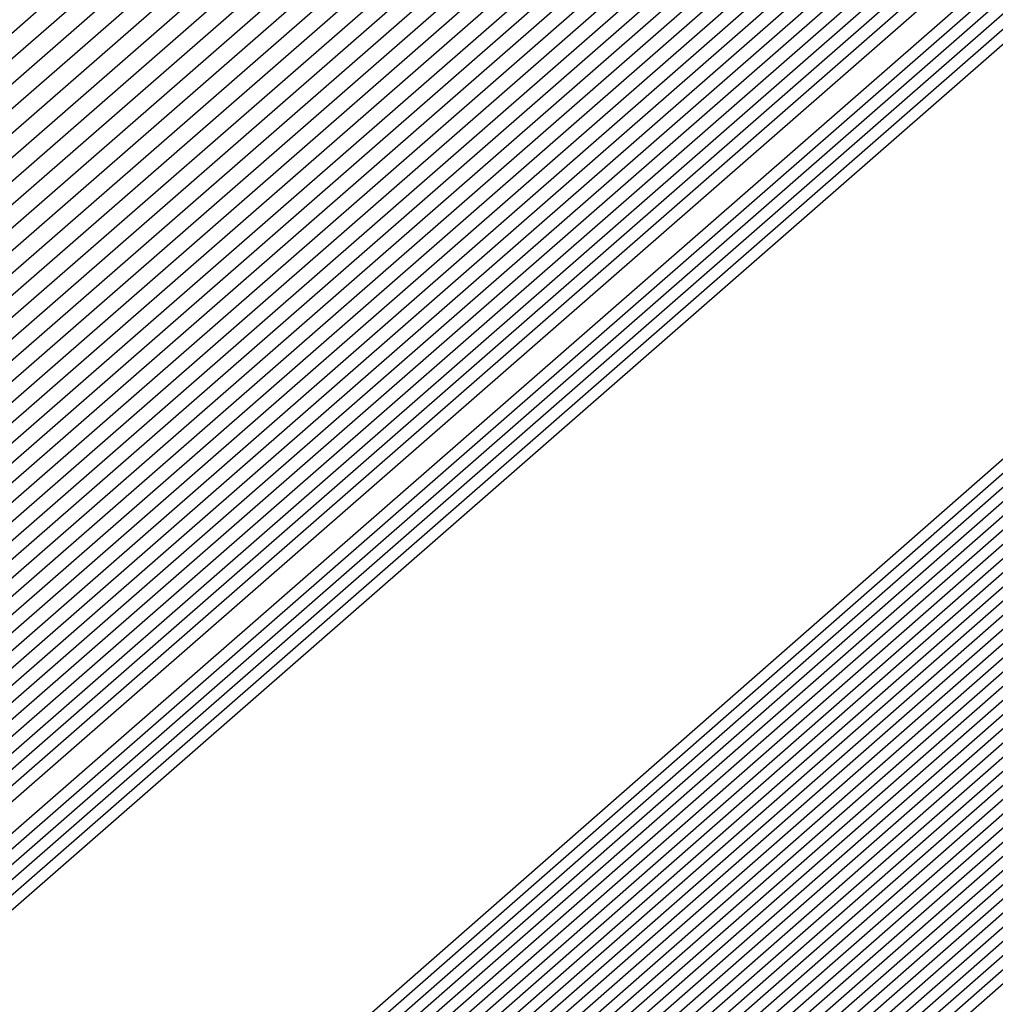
# Model space of a CAD drawing. Extents: x 3249832 to 3255657, y 13789405 to 13793316.
# Tile 977 of 1056: x 3253212.1871 to 3253212.2548, y 13791260.8594 to 13791260.9278. Entities that reach past the tile are written whole.
import ezdxf

# ---------------------------------------------------------------- set-up
doc = ezdxf.new("R2010")
doc.units = 0
doc.header["$LTSCALE"] = 100
doc.header["$MEASUREMENT"] = 0
for name, color, linetype in [('GRATIO_03231_CON', 1, 'CONTINUOUS'), ('GRATIO_0323_ICON', 1, 'CONTINUOUS'), ('TARGETS_EAST', 7, 'CONTINUOUS')]:
    doc.layers.add(name, color=color, linetype=linetype)

# ---------------------------------------------------------------- blocks, each defined once
blk = doc.blocks.new('Gratio_032316_contours')
at = {"layer": 'GRATIO_03231_CON', "color": 1, "linetype": 'Continuous', "flags": 128}
for points in [[(3253179.550267, 13791232.395029), (3253186.874414, 13791238.770013), (3253201.477501, 13791251.518979), (3253219.208231, 13791267.007142), (3253234.457627, 13791280.32933), (3253243.000283, 13791287.791533), (3253246.145111, 13791290.544398), (3253246.584601, 13791290.949743), (3253247.021869, 13791291.379004), (3253250.202537, 13791294.242122), (3253258.882853, 13791301.95866), (3253274.442625, 13791315.738665), (3253292.755901, 13791331.954127), (3253308.320283, 13791345.767528)], [(3253180.165438, 13791232.938016), (3253187.284875, 13791239.131551), (3253201.725162, 13791251.736777), (3253219.339021, 13791267.122277), (3253234.513145, 13791280.378622), (3253243.016437, 13791287.806466), (3253246.146682, 13791290.546762), (3253246.583888, 13791290.950539), (3253247.016449, 13791291.376392), (3253250.166335, 13791294.21318), (3253258.763902, 13791301.857324), (3253274.176051, 13791315.507242), (3253292.315837, 13791331.569332), (3253307.732852, 13791345.251979)], [(3253180.780609, 13791233.481003), (3253187.695336, 13791239.493089), (3253201.972823, 13791251.954576), (3253219.469811, 13791267.237409), (3253234.568663, 13791280.427913), (3253243.03259, 13791287.821399), (3253246.148254, 13791290.549125), (3253246.583174, 13791290.951335), (3253247.01103, 13791291.37378), (3253250.130132, 13791294.184237), (3253258.64495, 13791301.755989), (3253273.909475, 13791315.27582), (3253291.875768, 13791331.184533), (3253307.145422, 13791344.736429)], [(3253181.395779, 13791234.02399), (3253188.105796, 13791239.854627), (3253202.220483, 13791252.172373), (3253219.600605, 13791267.352541), (3253234.62418, 13791280.477205), (3253243.048743, 13791287.836333), (3253246.149825, 13791290.551488), (3253246.582461, 13791290.952131), (3253247.00561, 13791291.371168), (3253250.09393, 13791294.155295), (3253258.525999, 13791301.654654), (3253273.642899, 13791315.044399), (3253291.435703, 13791330.799734), (3253306.557991, 13791344.22088)], [(3253182.62612, 13791235.109965), (3253188.926717, 13791240.577703), (3253202.715805, 13791252.60797), (3253219.862185, 13791267.582808), (3253234.735216, 13791280.575787), (3253243.08105, 13791287.8662), (3253246.152968, 13791290.556214), (3253246.581034, 13791290.953723), (3253246.994771, 13791291.365943), (3253250.021525, 13791294.09741), (3253258.288097, 13791301.451983), (3253273.109746, 13791314.581556), (3253290.555574, 13791330.03014), (3253305.383131, 13791343.18978)], [(3253183.241291, 13791235.652952), (3253189.337178, 13791240.939241), (3253202.963466, 13791252.825768), (3253219.992975, 13791267.69794), (3253234.790735, 13791280.625079), (3253243.097204, 13791287.881133), (3253246.154539, 13791290.558578), (3253246.58032, 13791290.954518), (3253246.989352, 13791291.363331), (3253249.985323, 13791294.068467), (3253258.169146, 13791301.350649), (3253272.843172, 13791314.350135), (3253290.115509, 13791329.645341), (3253304.7957, 13791342.67423)], [(3253189.747638, 13791241.300779), (3253203.211127, 13791253.043565), (3253220.123765, 13791267.813075), (3253234.846252, 13791280.67437), (3253243.113357, 13791287.896066), (3253246.15611, 13791290.560941), (3253246.579607, 13791290.955314), (3253246.983932, 13791291.360719), (3253249.94912, 13791294.039525), (3253258.050194, 13791301.249313), (3253272.576596, 13791314.118713), (3253289.67544, 13791329.260546), (3253304.208269, 13791342.15868)], [(3253190.158098, 13791241.662317), (3253203.458788, 13791253.261364), (3253220.254555, 13791267.928207), (3253234.90177, 13791280.723661), (3253243.129511, 13791287.911), (3253246.157681, 13791290.563304), (3253246.578894, 13791290.95611), (3253246.978513, 13791291.358107), (3253249.912918, 13791294.010583), (3253257.931243, 13791301.147978), (3253272.31002, 13791313.88729), (3253289.235376, 13791328.875747), (3253303.620839, 13791341.64313)], [(3253190.979019, 13791242.385393), (3253203.954109, 13791253.696959), (3253220.516135, 13791268.158471), (3253235.012806, 13791280.822244), (3253243.161817, 13791287.940867), (3253246.160824, 13791290.56803), (3253246.577467, 13791290.957702), (3253246.967674, 13791291.352882), (3253249.840514, 13791293.952698), (3253257.693341, 13791300.945308), (3253271.776867, 13791313.424447), (3253288.355246, 13791328.106153), (3253302.445978, 13791340.612031)], [(3253191.38948, 13791242.746931), (3253204.20177, 13791253.914758), (3253220.646925, 13791268.273606), (3253235.068324, 13791280.871536), (3253243.177971, 13791287.9558), (3253246.162395, 13791290.570393), (3253246.576753, 13791290.958498), (3253246.962254, 13791291.35027), (3253249.804311, 13791293.923755), (3253257.57439, 13791300.843972), (3253271.510293, 13791313.193026), (3253287.915181, 13791327.721354), (3253301.858547, 13791340.096481)], [(3253191.79994, 13791243.108469), (3253204.449431, 13791254.132556), (3253220.777718, 13791268.388738), (3253235.123841, 13791280.920827), (3253243.194124, 13791287.970733), (3253246.163966, 13791290.572756), (3253246.57604, 13791290.959294), (3253246.956835, 13791291.347658), (3253249.768109, 13791293.894813), (3253257.455439, 13791300.742638), (3253271.243717, 13791312.961604), (3253287.475113, 13791327.336555), (3253301.271117, 13791339.580931)], [(3253192.210401, 13791243.470007), (3253204.697094, 13791254.350353), (3253220.908508, 13791268.50387), (3253235.179359, 13791280.970118), (3253243.210278, 13791287.985667), (3253246.165538, 13791290.57512), (3253246.575327, 13791290.96009), (3253246.951415, 13791291.345046), (3253249.731907, 13791293.86587), (3253257.336487, 13791300.641302), (3253270.977141, 13791312.730183), (3253287.035048, 13791326.95176), (3253300.683687, 13791339.065381)], [(3253193.031322, 13791244.193083), (3253205.192416, 13791254.78595), (3253221.170088, 13791268.734137), (3253235.290395, 13791281.068701), (3253243.242584, 13791288.015534), (3253246.16868, 13791290.579846), (3253246.5739, 13791290.961682), (3253246.940576, 13791291.339821), (3253249.659502, 13791293.807986), (3253257.098584, 13791300.438633), (3253270.443991, 13791312.26734), (3253286.154919, 13791326.182162), (3253299.508825, 13791338.034281)], [(3253193.441782, 13791244.554621), (3253205.440077, 13791255.003749), (3253221.300878, 13791268.849269), (3253235.345913, 13791281.117993), (3253243.258738, 13791288.030467), (3253246.170251, 13791290.582209), (3253246.573186, 13791290.962478), (3253246.935157, 13791291.337209), (3253249.623299, 13791293.779043), (3253256.979633, 13791300.337297), (3253270.177414, 13791312.035917), (3253285.714854, 13791325.797367), (3253298.921395, 13791337.518731)], [(3253193.852242, 13791244.916159), (3253205.687737, 13791255.221545), (3253221.431668, 13791268.964404), (3253235.401431, 13791281.167285), (3253243.274891, 13791288.045401), (3253246.171823, 13791290.584572), (3253246.572473, 13791290.963274), (3253246.929737, 13791291.334597), (3253249.587097, 13791293.750101), (3253256.860682, 13791300.235963), (3253269.910838, 13791311.804496), (3253285.274785, 13791325.412568), (3253298.333965, 13791337.003182)], [(3253194.262703, 13791245.277697), (3253205.935398, 13791255.439344), (3253221.562458, 13791269.079536), (3253235.456949, 13791281.216576), (3253243.291045, 13791288.060334), (3253246.173394, 13791290.586935), (3253246.571759, 13791290.96407), (3253246.924318, 13791291.331985), (3253249.550895, 13791293.721158), (3253256.741731, 13791300.134627), (3253269.644262, 13791311.573074), (3253284.834721, 13791325.027769), (3253297.746534, 13791336.487632)], [(3253195.083624, 13791246.000773), (3253206.43072, 13791255.874939), (3253221.824042, 13791269.3098), (3253235.567984, 13791281.315159), (3253243.323351, 13791288.090201), (3253246.176536, 13791290.591662), (3253246.570333, 13791290.965662), (3253246.913479, 13791291.32676), (3253249.47849, 13791293.663273), (3253256.503828, 13791299.931957), (3253269.111112, 13791311.110231), (3253283.954591, 13791324.258175), (3253296.571673, 13791335.456532)], [(3253195.494084, 13791246.362311), (3253206.678381, 13791256.092738), (3253221.954832, 13791269.424935), (3253235.623502, 13791281.36445), (3253243.339505, 13791288.105134), (3253246.178108, 13791290.594025), (3253246.569619, 13791290.966458), (3253246.908059, 13791291.324148), (3253249.442288, 13791293.634331), (3253256.384877, 13791299.830622), (3253268.844536, 13791310.87881), (3253283.514522, 13791323.873376), (3253295.984243, 13791334.940982)], [(3253195.904545, 13791246.72385), (3253206.926042, 13791256.310537), (3253222.085622, 13791269.540067), (3253235.67902, 13791281.413742), (3253243.355658, 13791288.120068), (3253246.179679, 13791290.596388), (3253246.568906, 13791290.967254), (3253246.90264, 13791291.321536), (3253249.406086, 13791293.605388), (3253256.265926, 13791299.729286), (3253268.57796, 13791310.647389), (3253283.074458, 13791323.488581), (3253295.396812, 13791334.425433)], [(3253196.315006, 13791247.085387), (3253207.173703, 13791256.528333), (3253222.216412, 13791269.655199), (3253235.734538, 13791281.463033), (3253243.371812, 13791288.135001), (3253246.18125, 13791290.598751), (3253246.568192, 13791290.96805), (3253246.89722, 13791291.318923), (3253249.369883, 13791293.576446), (3253256.146975, 13791299.627952), (3253268.311383, 13791310.415965), (3253282.634393, 13791323.103782), (3253294.809381, 13791333.909882)], [(3253197.135926, 13791247.808464), (3253207.669026, 13791256.963931), (3253222.477992, 13791269.885466), (3253235.845573, 13791281.561616), (3253243.404119, 13791288.164868), (3253246.184393, 13791290.603478), (3253246.566766, 13791290.969641), (3253246.886381, 13791291.313699), (3253249.297479, 13791293.518561), (3253255.909072, 13791299.425281), (3253267.778233, 13791309.953122), (3253281.754263, 13791322.334186), (3253293.634521, 13791332.878783)], [(3253197.546387, 13791248.170001), (3253207.916687, 13791257.181729), (3253222.608782, 13791270.000598), (3253235.901092, 13791281.610907), (3253243.420272, 13791288.179801), (3253246.185964, 13791290.605841), (3253246.566052, 13791290.970437), (3253246.880961, 13791291.311087), (3253249.261276, 13791293.489619), (3253255.79012, 13791299.323946), (3253267.511657, 13791309.721701), (3253281.314195, 13791321.949389), (3253293.04709, 13791332.363233), (3253299.249481, 13791337.924149)], [(3253197.956848, 13791248.531539), (3253208.164348, 13791257.399526), (3253222.739572, 13791270.115733), (3253235.95661, 13791281.660199), (3253243.436425, 13791288.194735), (3253246.187535, 13791290.608204), (3253246.565339, 13791290.971233), (3253246.875542, 13791291.308475), (3253249.225074, 13791293.460676), (3253255.671169, 13791299.222611), (3253267.245081, 13791309.49028), (3253280.87413, 13791321.564592), (3253292.459659, 13791331.847683), (3253298.58416, 13791337.338764)], [(3253198.367308, 13791248.893077), (3253208.412009, 13791257.617324), (3253222.870366, 13791270.230865), (3253236.012127, 13791281.70949), (3253243.452579, 13791288.209668), (3253246.189106, 13791290.610567), (3253246.564625, 13791290.972029), (3253246.870122, 13791291.305862), (3253249.188871, 13791293.431734), (3253255.552218, 13791299.121275), (3253266.978505, 13791309.258858), (3253280.434065, 13791321.179793), (3253291.87223, 13791331.332133), (3253297.91884, 13791336.75338)], [(3253199.188229, 13791249.616153), (3253208.907331, 13791258.05292), (3253223.131946, 13791270.461129), (3253236.123163, 13791281.808073), (3253243.484885, 13791288.239535), (3253246.192249, 13791290.615293), (3253246.563198, 13791290.973621), (3253246.859283, 13791291.300638), (3253249.116467, 13791293.373849), (3253255.314316, 13791298.918606), (3253266.445354, 13791308.796014), (3253279.553936, 13791320.410199), (3253290.697368, 13791330.301034), (3253296.588198, 13791335.582612)], [(3253199.598689, 13791249.977691), (3253209.154991, 13791258.270718), (3253223.262736, 13791270.576264), (3253236.178681, 13791281.857364), (3253243.501039, 13791288.254468), (3253246.19382, 13791290.617657), (3253246.562485, 13791290.974417), (3253246.853864, 13791291.298026), (3253249.080265, 13791293.344906), (3253255.195365, 13791298.817271), (3253266.178778, 13791308.564592), (3253279.113867, 13791320.0254), (3253290.109937, 13791329.785484), (3253295.922878, 13791334.997227)], [(3253200.00915, 13791250.339229), (3253209.402652, 13791258.488517), (3253223.393526, 13791270.691396), (3253236.234198, 13791281.906656), (3253243.517192, 13791288.269402), (3253246.195391, 13791290.62002), (3253246.561772, 13791290.975213), (3253246.848444, 13791291.295413), (3253249.044062, 13791293.315964), (3253255.076413, 13791298.715936), (3253265.912202, 13791308.333171), (3253278.673803, 13791319.640603), (3253289.522508, 13791329.269934), (3253295.257557, 13791334.411843)], [(3253200.41961, 13791250.700767), (3253209.650313, 13791258.706314), (3253223.524316, 13791270.806528), (3253236.289716, 13791281.955947), (3253243.533346, 13791288.284335), (3253246.196963, 13791290.622383), (3253246.561058, 13791290.976009), (3253246.843025, 13791291.292801), (3253249.00786, 13791293.287022), (3253254.957462, 13791298.614601), (3253265.645626, 13791308.101749), (3253278.233738, 13791319.255806), (3253288.935077, 13791328.754384), (3253294.592237, 13791333.826459)], [(3253201.240531, 13791251.423843), (3253210.145635, 13791259.141911), (3253223.785896, 13791271.036795), (3253236.400753, 13791282.05453), (3253243.565653, 13791288.314202), (3253246.200105, 13791290.627109), (3253246.559631, 13791290.977601), (3253246.832186, 13791291.287577), (3253248.935455, 13791293.229137), (3253254.71956, 13791298.41193), (3253265.112476, 13791307.638907), (3253277.353606, 13791318.48621), (3253287.760215, 13791327.723285), (3253293.261595, 13791332.65569)], [(3253201.650992, 13791251.785381), (3253210.393296, 13791259.35971), (3253223.916686, 13791271.151927), (3253236.45627, 13791282.103821), (3253243.581806, 13791288.329136), (3253246.201676, 13791290.629472), (3253246.558918, 13791290.978397), (3253246.826766, 13791291.284965), (3253248.899253, 13791293.200194), (3253254.600608, 13791298.310595), (3253264.845899, 13791307.407485), (3253276.913542, 13791318.101413), (3253287.172786, 13791327.207735)], [(3253215.278913, 13791264.123877), (3253208.327537, 13791257.89481), (3253202.311579, 13791252.485554), (3253202.061452, 13791252.146919), (3253210.640959, 13791259.577506), (3253224.047479, 13791271.267062)], [(3253216.271229, 13791264.999939), (3253209.151914, 13791258.623121), (3253202.926751, 13791253.028541), (3253202.471912, 13791252.508457), (3253210.888619, 13791259.795305), (3253224.178269, 13791271.382194)]]:
    blk.add_lwpolyline(points, dxfattribs=at)
at = {"layer": 'GRATIO_03231_CON', "color": 5, "linetype": 'Continuous', "flags": 128}
for points in [[(3253178.319926, 13791231.309054), (3253186.053494, 13791238.046937), (3253200.982177, 13791251.083383), (3253218.946651, 13791266.776878), (3253234.346592, 13791280.230748), (3253242.967977, 13791287.761666), (3253246.141969, 13791290.539672), (3253246.586028, 13791290.948151), (3253247.021068, 13791291.373941), (3253250.18182, 13791294.217704), (3253258.80647, 13791301.883558), (3253274.269372, 13791315.565571), (3253292.489554, 13791331.617619), (3253308.022214, 13791345.183537)], [(3253177.704756, 13791230.766067), (3253185.643033, 13791237.685398), (3253200.734516, 13791250.865585), (3253218.815861, 13791266.661746), (3253234.291074, 13791280.181456), (3253242.951823, 13791287.746732), (3253246.140397, 13791290.537309), (3253246.586741, 13791290.947355), (3253247.014362, 13791291.365837), (3253250.12102, 13791294.160915), (3253258.59804, 13791301.695547), (3253273.796257, 13791315.143359), (3253291.704555, 13791330.920638), (3253306.971337, 13791344.254342)], [(3253177.089585, 13791230.22308), (3253185.232573, 13791237.323861), (3253200.486855, 13791250.647788), (3253218.685071, 13791266.546611), (3253234.235555, 13791280.132165), (3253242.93567, 13791287.731799), (3253246.138826, 13791290.534946), (3253246.587455, 13791290.946559), (3253247.007656, 13791291.357733), (3253250.060221, 13791294.104125), (3253258.389611, 13791301.507537), (3253273.323142, 13791314.721148), (3253290.919561, 13791330.223658), (3253305.920461, 13791343.325148)], [(3253176.474414, 13791229.680093), (3253184.822112, 13791236.962323), (3253200.239195, 13791250.429989), (3253218.554281, 13791266.431479), (3253234.180037, 13791280.082873), (3253242.919516, 13791287.716865), (3253246.137255, 13791290.532583), (3253246.588168, 13791290.945763), (3253247.000951, 13791291.349628), (3253249.999421, 13791294.047336), (3253258.181181, 13791301.319527), (3253272.850028, 13791314.298938), (3253290.134562, 13791329.526677), (3253304.869584, 13791342.395954)], [(3253175.244073, 13791228.594119), (3253184.001191, 13791236.239247), (3253199.743873, 13791249.994392), (3253218.292697, 13791266.201212), (3253234.069002, 13791279.984291), (3253242.887209, 13791287.686999), (3253246.134112, 13791290.527856), (3253246.589595, 13791290.944171), (3253246.987539, 13791291.33342), (3253249.877822, 13791293.933757), (3253257.764321, 13791300.943507), (3253271.903798, 13791313.454514), (3253288.564569, 13791328.132716), (3253302.767831, 13791340.537565)], [(3253196.577061, 13791247.036147), (3253203.471051, 13791253.193803), (3253218.759506, 13791266.601258), (3253234.069714, 13791279.984133), (3253242.887716, 13791287.686623), (3253246.134624, 13791290.527313), (3253246.590308, 13791290.943375), (3253246.980833, 13791291.325315), (3253249.817023, 13791293.876967), (3253257.555891, 13791300.755497), (3253271.430682, 13791313.032305), (3253287.77957, 13791327.435736), (3253301.716954, 13791339.608371)], [(3253196.710569, 13791247.152543), (3253203.58621, 13791253.293811), (3253218.83398, 13791266.665582), (3253234.103448, 13791280.012829), (3253242.898008, 13791287.694797), (3253246.136358, 13791290.527838), (3253246.591022, 13791290.942579), (3253246.974128, 13791291.317211), (3253249.756224, 13791293.820178), (3253257.347461, 13791300.567486), (3253270.957567, 13791312.610093), (3253286.994572, 13791326.738755), (3253300.666077, 13791338.679176)], [(3253196.844077, 13791247.26894), (3253203.701371, 13791253.393818), (3253218.908454, 13791266.729905), (3253234.137183, 13791280.041526), (3253242.9083, 13791287.702971), (3253246.138093, 13791290.528363), (3253246.591735, 13791290.941783), (3253246.967422, 13791291.309107), (3253249.695424, 13791293.763388), (3253257.139032, 13791300.379476), (3253270.484453, 13791312.187881), (3253286.209573, 13791326.041774), (3253299.615201, 13791337.749981)], [(3253197.111093, 13791247.501735), (3253203.931691, 13791253.593836), (3253219.057401, 13791266.858547), (3253234.204654, 13791280.09892), (3253242.928884, 13791287.71932), (3253246.141561, 13791290.529414), (3253246.593162, 13791290.940191), (3253246.954011, 13791291.292898), (3253249.573825, 13791293.649809), (3253256.722172, 13791300.003456), (3253269.538223, 13791311.34346), (3253284.63958, 13791324.647813), (3253297.513447, 13791335.891592)], [(3253197.244601, 13791247.618131), (3253204.046851, 13791253.693843), (3253219.131875, 13791266.92287), (3253234.238388, 13791280.127617), (3253242.939176, 13791287.727494), (3253246.143296, 13791290.529939), (3253246.593875, 13791290.939395), (3253246.947305, 13791291.284794), (3253249.513026, 13791293.59302), (3253256.513742, 13791299.815445), (3253269.065109, 13791310.92125), (3253283.854581, 13791323.950833), (3253296.46257, 13791334.962398)], [(3253197.378109, 13791247.734529), (3253204.162012, 13791253.793851), (3253219.206348, 13791266.987193), (3253234.272124, 13791280.156313), (3253242.949468, 13791287.735668), (3253246.14503, 13791290.530465), (3253246.594589, 13791290.9386), (3253246.940599, 13791291.27669), (3253249.452226, 13791293.53623), (3253256.305312, 13791299.627435), (3253268.591994, 13791310.499038), (3253283.069583, 13791323.253852), (3253295.411694, 13791334.033204)], [(3253197.511617, 13791247.850926), (3253204.277171, 13791253.893859), (3253219.280822, 13791267.051512), (3253234.305859, 13791280.18501), (3253242.95976, 13791287.743843), (3253246.146765, 13791290.53099), (3253246.595302, 13791290.937804), (3253246.933893, 13791291.268586), (3253249.391427, 13791293.479441), (3253256.096882, 13791299.439425), (3253268.118879, 13791310.076826), (3253282.284588, 13791322.55687), (3253294.360818, 13791333.104009)], [(3253197.778633, 13791248.083719), (3253204.507492, 13791254.093876), (3253219.429769, 13791267.180159), (3253234.373329, 13791280.242404), (3253242.980343, 13791287.760191), (3253246.150233, 13791290.532041), (3253246.596729, 13791290.936212), (3253246.920482, 13791291.252377), (3253249.269828, 13791293.365862), (3253255.680023, 13791299.063404), (3253267.172648, 13791309.232405), (3253280.714591, 13791321.162909), (3253292.259064, 13791331.24562), (3253298.86322, 13791336.863506)], [(3253197.912141, 13791248.200117), (3253204.622651, 13791254.193883), (3253219.504243, 13791267.244478), (3253234.407064, 13791280.271101), (3253242.990635, 13791287.768365), (3253246.151968, 13791290.532566), (3253246.597442, 13791290.935416), (3253246.913776, 13791291.244273), (3253249.209028, 13791293.309072), (3253255.471593, 13791298.875394), (3253266.699533, 13791308.810193), (3253279.929596, 13791320.465926), (3253291.208188, 13791330.316426), (3253297.66843, 13791335.812021)], [(3253198.045649, 13791248.316514), (3253204.737812, 13791254.293891), (3253219.578716, 13791267.308801), (3253234.440798, 13791280.299798), (3253243.000927, 13791287.77654), (3253246.153702, 13791290.533091), (3253246.598156, 13791290.93462), (3253246.907071, 13791291.236168), (3253249.148229, 13791293.252283), (3253255.263163, 13791298.687384), (3253266.226419, 13791308.387983), (3253279.144597, 13791319.768946), (3253290.157311, 13791329.387232), (3253296.473639, 13791334.760535)], [(3253198.179157, 13791248.43291), (3253204.852971, 13791254.393901), (3253219.65319, 13791267.373124), (3253234.474533, 13791280.328495), (3253243.011219, 13791287.784714), (3253246.155437, 13791290.533616), (3253246.598869, 13791290.933824), (3253246.900365, 13791291.228064), (3253249.087429, 13791293.195493), (3253255.054733, 13791298.499374), (3253265.753304, 13791307.965772), (3253278.359599, 13791319.071965), (3253289.106434, 13791328.458038), (3253295.27885, 13791333.70905)], [(3253198.446173, 13791248.665705), (3253205.083292, 13791254.593916), (3253219.802137, 13791267.501766), (3253234.542003, 13791280.385889), (3253243.031803, 13791287.801062), (3253246.158905, 13791290.534667), (3253246.600296, 13791290.932232), (3253246.886954, 13791291.211856), (3253248.96583, 13791293.081914), (3253254.637874, 13791298.123353), (3253264.807075, 13791307.12135), (3253276.789604, 13791317.678004), (3253287.004681, 13791326.599649), (3253292.889269, 13791331.606079), (3253295.951331, 13791334.070942)], [(3253198.579681, 13791248.782102), (3253205.198453, 13791254.693924), (3253219.876611, 13791267.566089), (3253234.575738, 13791280.414585), (3253243.042095, 13791287.809237), (3253246.16064, 13791290.535192), (3253246.60101, 13791290.931436), (3253246.880248, 13791291.203751), (3253248.905031, 13791293.025125), (3253254.429444, 13791297.935343), (3253264.33396, 13791306.699138), (3253276.004607, 13791316.981023), (3253285.953804, 13791325.670454), (3253291.694479, 13791330.554594), (3253294.7416, 13791333.011419)], [(3253198.713189, 13791248.898498), (3253205.313612, 13791254.793933), (3253219.951085, 13791267.630412), (3253234.609474, 13791280.443283), (3253243.052387, 13791287.817411), (3253246.162374, 13791290.535718), (3253246.601723, 13791290.93064), (3253246.873542, 13791291.195647), (3253248.844232, 13791292.968335), (3253254.221014, 13791297.747333), (3253263.860844, 13791306.276928), (3253275.21961, 13791316.284043), (3253284.902928, 13791324.74126), (3253290.499689, 13791329.503109), (3253293.53187, 13791331.951897)], [(3253198.846697, 13791249.014895), (3253205.428774, 13791254.893941), (3253220.025558, 13791267.694732), (3253234.643209, 13791280.47198), (3253243.062679, 13791287.825585), (3253246.164109, 13791290.536243), (3253246.602436, 13791290.929844), (3253246.866836, 13791291.187543), (3253248.783432, 13791292.911546), (3253254.012584, 13791297.559322), (3253263.387729, 13791305.854716), (3253274.434612, 13791315.58706), (3253283.852051, 13791323.812065), (3253289.304899, 13791328.451623), (3253292.322139, 13791330.892375), (3253295.398785, 13791333.387147)], [(3253199.113713, 13791249.247691), (3253205.659094, 13791255.093956), (3253220.174506, 13791267.823378), (3253234.710679, 13791280.529373), (3253243.083262, 13791287.841934), (3253246.167577, 13791290.537293), (3253246.603863, 13791290.928252), (3253246.853425, 13791291.171334), (3253248.661833, 13791292.797967), (3253253.595725, 13791297.183302), (3253262.4415, 13791305.010294), (3253272.864616, 13791314.193099), (3253281.750298, 13791321.953677), (3253286.915319, 13791326.348653), (3253289.902678, 13791328.77333), (3253293.186926, 13791331.457682)], [(3253199.247221, 13791249.364086), (3253205.774253, 13791255.193966), (3253220.248979, 13791267.887697), (3253234.744414, 13791280.558071), (3253243.093554, 13791287.850108), (3253246.169312, 13791290.537819), (3253246.604577, 13791290.927456), (3253246.846719, 13791291.16323), (3253248.601034, 13791292.741177), (3253253.387295, 13791296.995292), (3253261.968385, 13791304.588083), (3253272.07962, 13791313.496119), (3253280.699421, 13791321.024482), (3253285.720529, 13791325.297167), (3253288.692948, 13791327.713808), (3253292.080997, 13791330.492949), (3253297.619173, 13791335.1971)], [(3253199.380729, 13791249.480484), (3253205.889415, 13791255.293974), (3253220.323453, 13791267.95202), (3253234.778148, 13791280.586767), (3253243.103846, 13791287.858282), (3253246.171046, 13791290.538344), (3253246.60529, 13791290.92666), (3253246.840014, 13791291.155126), (3253248.540234, 13791292.684388), (3253253.178865, 13791296.807282), (3253261.495269, 13791304.165872), (3253271.294621, 13791312.799138), (3253279.648544, 13791320.095288), (3253284.525739, 13791324.245682), (3253287.483217, 13791326.654286), (3253290.975067, 13791329.528217), (3253296.715246, 13791334.410219)], [(3253199.514237, 13791249.596881), (3253206.004574, 13791255.393981), (3253220.397926, 13791268.016343), (3253234.811884, 13791280.615464), (3253243.114138, 13791287.866456), (3253246.172781, 13791290.538869), (3253246.606003, 13791290.925864), (3253246.833308, 13791291.147021), (3253248.479435, 13791292.627598), (3253252.970435, 13791296.619271), (3253261.022155, 13791303.743661), (3253270.509624, 13791312.102158), (3253278.597668, 13791319.166094), (3253283.330949, 13791323.194197), (3253286.273487, 13791325.594763), (3253289.869138, 13791328.563484), (3253295.81132, 13791333.62334)], [(3253199.781252, 13791249.829674), (3253206.234894, 13791255.593998), (3253220.546874, 13791268.144986), (3253234.879353, 13791280.672858), (3253243.134722, 13791287.882805), (3253246.176249, 13791290.53992), (3253246.60743, 13791290.924272), (3253246.819896, 13791291.130813), (3253248.357836, 13791292.514019), (3253252.553575, 13791296.243251), (3253260.075926, 13791302.899239), (3253268.939629, 13791310.708195), (3253276.495915, 13791317.307705), (3253280.941369, 13791321.091226), (3253283.854026, 13791323.475719), (3253287.657279, 13791326.63402), (3253294.003467, 13791332.049579)], [(3253199.91476, 13791249.946072), (3253206.350054, 13791255.694006), (3253220.621347, 13791268.209309), (3253234.913089, 13791280.701555), (3253243.145014, 13791287.890979), (3253246.177984, 13791290.540445), (3253246.608144, 13791290.923477), (3253246.813191, 13791291.122709), (3253248.297036, 13791292.45723), (3253252.345146, 13791296.055241), (3253259.60281, 13791302.477028), (3253268.154633, 13791310.011214), (3253275.445038, 13791316.37851), (3253279.746579, 13791320.03974), (3253282.644295, 13791322.416197), (3253286.55135, 13791325.669287), (3253293.099541, 13791331.2627), (3253300.795214, 13791337.869235)], [(3253200.048268, 13791250.062469), (3253206.465215, 13791255.794014), (3253220.695821, 13791268.273632), (3253234.946824, 13791280.730252), (3253243.155306, 13791287.899153), (3253246.179718, 13791290.540971), (3253246.608857, 13791290.922681), (3253246.806485, 13791291.114604), (3253248.236237, 13791292.40044), (3253252.136716, 13791295.86723), (3253259.129695, 13791302.054816), (3253267.369634, 13791309.314234), (3253274.394161, 13791315.449316), (3253278.551789, 13791318.988255), (3253281.434565, 13791321.356674), (3253285.44542, 13791324.704555), (3253292.195614, 13791330.475819), (3253300.12972, 13791337.290156)], [(3253200.181776, 13791250.178867), (3253206.580374, 13791255.894021), (3253220.770295, 13791268.337951), (3253234.980558, 13791280.758949), (3253243.165597, 13791287.907327), (3253246.181453, 13791290.541496), (3253246.609571, 13791290.921885), (3253246.799779, 13791291.1065), (3253248.175437, 13791292.34365), (3253251.928286, 13791295.67922), (3253258.656581, 13791301.632605), (3253266.584637, 13791308.617253), (3253273.343284, 13791314.520121), (3253277.356999, 13791317.93677), (3253280.224834, 13791320.297152), (3253284.339491, 13791323.739822), (3253291.291688, 13791329.688939), (3253299.464229, 13791336.711079)], [(3253200.448792, 13791250.41166), (3253206.810695, 13791256.094039), (3253220.919242, 13791268.466597), (3253235.048029, 13791280.816343), (3253243.186181, 13791287.923676), (3253246.184922, 13791290.542546), (3253246.610997, 13791290.920293), (3253246.786368, 13791291.090291), (3253248.053838, 13791292.230072), (3253251.511426, 13791295.3032), (3253257.71035, 13791300.788183), (3253265.014642, 13791307.223292), (3253271.241531, 13791312.661733), (3253274.967419, 13791315.833799), (3253277.805373, 13791318.178108), (3253282.127631, 13791321.810358), (3253289.483835, 13791328.115179), (3253298.133244, 13791335.552923)], [(3253200.5823, 13791250.528057), (3253206.925856, 13791256.194046), (3253220.993715, 13791268.530917), (3253235.081764, 13791280.845039), (3253243.196473, 13791287.93185), (3253246.186656, 13791290.543072), (3253246.611711, 13791290.919497), (3253246.779662, 13791291.082187), (3253247.993039, 13791292.173282), (3253251.302996, 13791295.11519), (3253257.237236, 13791300.365972), (3253264.229644, 13791306.52631), (3253270.190655, 13791311.732538), (3253273.772629, 13791314.782314), (3253276.595643, 13791317.118585), (3253281.021702, 13791320.845625), (3253288.579908, 13791327.328299), (3253297.467752, 13791334.973846)], [(3253200.715808, 13791250.644455), (3253207.041015, 13791256.294056), (3253221.068189, 13791268.59524), (3253235.115498, 13791280.873737), (3253243.206765, 13791287.940024), (3253246.18839, 13791290.543597), (3253246.612424, 13791290.918701), (3253246.772956, 13791291.074083), (3253247.93224, 13791292.116492), (3253251.094567, 13791294.927179), (3253256.764121, 13791299.943761), (3253263.444647, 13791305.82933), (3253269.139778, 13791310.803344), (3253272.577839, 13791313.730828), (3253275.385912, 13791316.059063), (3253279.915773, 13791319.880893), (3253287.675982, 13791326.541418), (3253296.802261, 13791334.394769)], [(3253200.849316, 13791250.760851), (3253207.156176, 13791256.394064), (3253221.142663, 13791268.659563), (3253235.149234, 13791280.902434), (3253243.217057, 13791287.948199), (3253246.190125, 13791290.544122), (3253246.613138, 13791290.917905), (3253246.766251, 13791291.065979), (3253247.87144, 13791292.059703), (3253250.886137, 13791294.739169), (3253256.291006, 13791299.52155), (3253262.659648, 13791305.132348), (3253268.088901, 13791309.87415), (3253271.383048, 13791312.679343), (3253274.176182, 13791314.999541), (3253278.809843, 13791318.91616), (3253286.772056, 13791325.754539), (3253296.136767, 13791333.81569)], [(3253201.116332, 13791250.993646), (3253207.386497, 13791256.594079), (3253221.29161, 13791268.788205), (3253235.216703, 13791280.959827), (3253243.237641, 13791287.964547), (3253246.193594, 13791290.545173), (3253246.614564, 13791290.916313), (3253246.752839, 13791291.04977), (3253247.749841, 13791291.946124), (3253250.469277, 13791294.363148), (3253255.344776, 13791298.677128), (3253261.089654, 13791303.738387), (3253265.987148, 13791308.015761), (3253268.993468, 13791310.576372), (3253271.756721, 13791312.880496), (3253276.597984, 13791316.986696), (3253284.964203, 13791324.180778), (3253294.805784, 13791332.657536)], [(3253201.24984, 13791251.110043), (3253207.501656, 13791256.694088), (3253221.366084, 13791268.852528), (3253235.250439, 13791280.988525), (3253243.247933, 13791287.972721), (3253246.195328, 13791290.545698), (3253246.615278, 13791290.915517), (3253246.746134, 13791291.041666), (3253247.689042, 13791291.889334), (3253250.260847, 13791294.175138), (3253254.871662, 13791298.254917), (3253260.304656, 13791303.041406), (3253264.936271, 13791307.086566), (3253267.798678, 13791309.524887), (3253270.54699, 13791311.820974), (3253275.492055, 13791316.021963), (3253284.060277, 13791323.393899), (3253294.140291, 13791332.078457)], [(3253201.383348, 13791251.226439), (3253207.616817, 13791256.794096), (3253221.440557, 13791268.916851), (3253235.284174, 13791281.017221), (3253243.258224, 13791287.980896), (3253246.197062, 13791290.546223), (3253246.615991, 13791290.914721), (3253246.739428, 13791291.033562), (3253247.628242, 13791291.832545), (3253250.052417, 13791293.987128), (3253254.398546, 13791297.832706), (3253259.519659, 13791302.344425), (3253263.885395, 13791306.157372), (3253266.603888, 13791308.473402), (3253269.33726, 13791310.761452), (3253274.386125, 13791315.057231), (3253283.156349, 13791322.607018), (3253293.474799, 13791331.49938)], [(3253201.516856, 13791251.342836), (3253207.731977, 13791256.894104), (3253221.515031, 13791268.98117), (3253235.317908, 13791281.045918), (3253243.268516, 13791287.98907), (3253246.198797, 13791290.546749), (3253246.616705, 13791290.913925), (3253246.732722, 13791291.025457), (3253247.567443, 13791291.775755), (3253249.843988, 13791293.799118), (3253253.925432, 13791297.410495), (3253258.734661, 13791301.647445), (3253262.834518, 13791305.228178), (3253265.409098, 13791307.421916), (3253268.127529, 13791309.701929), (3253273.280196, 13791314.092498), (3253282.252423, 13791321.820138), (3253292.809306, 13791330.920303), (3253301.810882, 13791338.630682)]]:
    blk.add_lwpolyline(points, dxfattribs=at)
at = {"layer": 'GRATIO_0323_ICON', "color": 7, "linetype": 'Continuous', "flags": 128}
for points in [[(3253175.859244, 13791229.137106), (3253184.411652, 13791236.600784), (3253199.991534, 13791250.212191), (3253218.423487, 13791266.316347), (3253234.12452, 13791280.033582), (3253242.903363, 13791287.701932), (3253246.135684, 13791290.53022), (3253246.588881, 13791290.944967), (3253246.994245, 13791291.341524), (3253249.938622, 13791293.990546), (3253257.972751, 13791301.131516), (3253272.376913, 13791313.876726), (3253289.349564, 13791328.829697), (3253303.818707, 13791341.466759)], [(3253182.01095, 13791234.566977), (3253188.516256, 13791240.216165), (3253202.468144, 13791252.390171), (3253219.731395, 13791267.467676), (3253234.679698, 13791280.526496), (3253243.064897, 13791287.851266), (3253246.151396, 13791290.553851), (3253246.581747, 13791290.952927), (3253247.000191, 13791291.368556), (3253250.057728, 13791294.126352), (3253258.407048, 13791301.553319), (3253273.376322, 13791314.812978), (3253290.995638, 13791330.414939), (3253305.970561, 13791343.705329)], [(3253196.977585, 13791247.385338), (3253203.81653, 13791253.493826), (3253218.982927, 13791266.794228), (3253234.170919, 13791280.070222), (3253242.918592, 13791287.711146), (3253246.139827, 13791290.528889), (3253246.592449, 13791290.940987), (3253246.960716, 13791291.301003), (3253249.634624, 13791293.706599), (3253256.930602, 13791300.191466), (3253270.011338, 13791311.765671), (3253285.424578, 13791325.344794), (3253298.564324, 13791336.820787)], [(3253197.645125, 13791247.967322), (3253204.392332, 13791253.993868), (3253219.355296, 13791267.115835), (3253234.339593, 13791280.213708), (3253242.970052, 13791287.752017), (3253246.148499, 13791290.531515), (3253246.596016, 13791290.937008), (3253246.927188, 13791291.260481), (3253249.330627, 13791293.422651), (3253255.888453, 13791299.251414), (3253267.645763, 13791309.654617), (3253281.499589, 13791321.859889), (3253293.30994, 13791332.174815)], [(3253198.312665, 13791248.549307), (3253204.968133, 13791254.493908), (3253219.727664, 13791267.437447), (3253234.508269, 13791280.357192), (3253243.021511, 13791287.792888), (3253246.157171, 13791290.534142), (3253246.599583, 13791290.933028), (3253246.893659, 13791291.21996), (3253249.02663, 13791293.138704), (3253254.846303, 13791298.311363), (3253265.28019, 13791307.54356), (3253277.574602, 13791318.374985), (3253288.055557, 13791327.528843), (3253294.084059, 13791332.657565)], [(3253190.568559, 13791242.023855), (3253203.706449, 13791253.479162), (3253220.385345, 13791268.043339), (3253234.957288, 13791280.772953), (3253243.145664, 13791287.925933), (3253246.159253, 13791290.565667), (3253246.57818, 13791290.956906), (3253246.973093, 13791291.355494), (3253249.876716, 13791293.98164), (3253257.812292, 13791301.046643), (3253272.043444, 13791313.655869), (3253288.795311, 13791328.490948), (3253303.033409, 13791341.12758)], [(3253198.980205, 13791249.131293), (3253205.543933, 13791254.993949), (3253220.100032, 13791267.759055), (3253234.676943, 13791280.500676), (3253243.07297, 13791287.833759), (3253246.165843, 13791290.536768), (3253246.60315, 13791290.929048), (3253246.860131, 13791291.179438), (3253248.722633, 13791292.854756), (3253253.804154, 13791297.371312), (3253262.914614, 13791305.432505), (3253273.649615, 13791314.89008), (3253282.801174, 13791322.882871), (3253288.110109, 13791327.400138), (3253291.112409, 13791329.832853), (3253294.292856, 13791332.422414)], [(3253199.647745, 13791249.713279), (3253206.119735, 13791255.493989), (3253220.4724, 13791268.080666), (3253234.845619, 13791280.644161), (3253243.12443, 13791287.87463), (3253246.174515, 13791290.539395), (3253246.606717, 13791290.925068), (3253246.826602, 13791291.138917), (3253248.418635, 13791292.570809), (3253252.762005, 13791296.431261), (3253260.54904, 13791303.321449), (3253269.724626, 13791311.405175), (3253277.546791, 13791318.236899), (3253282.136159, 13791322.142711), (3253285.063756, 13791324.535241), (3253288.763208, 13791327.598752), (3253294.907393, 13791332.836459)], [(3253200.315284, 13791250.295262), (3253206.695535, 13791255.994031), (3253220.844768, 13791268.402274), (3253235.014293, 13791280.787646), (3253243.175889, 13791287.915502), (3253246.183187, 13791290.542021), (3253246.610284, 13791290.921089), (3253246.793074, 13791291.098396), (3253248.114638, 13791292.286861), (3253251.719856, 13791295.49121), (3253258.183466, 13791301.210395), (3253265.799639, 13791307.920272), (3253272.292408, 13791313.590927), (3253276.162209, 13791316.885284), (3253279.015104, 13791319.23763), (3253283.233561, 13791322.77509), (3253290.387762, 13791328.902059), (3253298.798737, 13791336.132002)], [(3253192.620861, 13791243.831545), (3253204.944755, 13791254.568152), (3253221.039298, 13791268.619005), (3253235.234877, 13791281.01941), (3253243.226431, 13791288.0006), (3253246.167109, 13791290.577483), (3253246.574613, 13791290.960886), (3253246.945996, 13791291.342433), (3253249.695704, 13791293.836928), (3253257.217535, 13791300.539968), (3253270.710565, 13791312.498762), (3253286.594983, 13791326.566961), (3253300.096256, 13791338.549831)], [(3253200.982824, 13791250.877248), (3253207.271336, 13791256.494071), (3253221.217136, 13791268.723886), (3253235.182969, 13791280.93113), (3253243.227349, 13791287.956373), (3253246.191859, 13791290.544648), (3253246.613851, 13791290.917109), (3253246.759545, 13791291.057874), (3253247.810641, 13791292.002913), (3253250.677707, 13791294.551159), (3253255.817891, 13791299.099339), (3253261.874652, 13791304.435368), (3253267.038025, 13791308.944955), (3253270.188258, 13791311.627858), (3253272.966451, 13791313.940019), (3253277.703914, 13791317.951428), (3253285.868129, 13791324.967658), (3253295.471276, 13791333.236613)], [(3253194.673164, 13791245.639236), (3253206.183059, 13791255.657143), (3253221.693248, 13791269.194668), (3253235.512467, 13791281.265868), (3253243.307198, 13791288.075267), (3253246.174965, 13791290.589299), (3253246.571046, 13791290.964866), (3253246.918898, 13791291.329372), (3253249.514692, 13791293.692216), (3253256.622779, 13791300.033292), (3253269.377686, 13791311.341653), (3253284.394656, 13791324.642974), (3253297.159103, 13791335.972082)], [(3253196.725465, 13791247.446925), (3253207.421363, 13791256.746132), (3253222.347202, 13791269.770334), (3253235.790055, 13791281.512325), (3253243.387965, 13791288.149935), (3253246.182821, 13791290.601114), (3253246.567479, 13791290.968846), (3253246.8918, 13791291.316311), (3253249.333681, 13791293.547504), (3253256.028024, 13791299.526616), (3253268.044807, 13791310.184544), (3253282.194328, 13791322.718985), (3253294.221951, 13791333.394333)], [(3253198.777768, 13791249.254615), (3253208.65967, 13791257.835123), (3253223.001156, 13791270.345997), (3253236.067645, 13791281.758781), (3253243.468732, 13791288.224602), (3253246.190678, 13791290.61293), (3253246.563912, 13791290.972825), (3253246.864703, 13791291.30325), (3253249.152669, 13791293.402791), (3253255.433267, 13791299.019941), (3253266.71193, 13791309.027437), (3253279.994001, 13791320.794996), (3253291.284799, 13791330.816584), (3253297.253519, 13791336.167996)], [(3253200.830071, 13791251.062305), (3253209.897974, 13791258.924112), (3253223.655106, 13791270.921663), (3253236.345234, 13791282.005238), (3253243.549499, 13791288.299269), (3253246.198534, 13791290.624746), (3253246.560345, 13791290.976805), (3253246.837605, 13791291.290189), (3253248.971658, 13791293.258079), (3253254.838511, 13791298.513265), (3253265.379052, 13791307.870328), (3253277.793673, 13791318.871007), (3253288.347646, 13791328.238834), (3253293.926916, 13791333.241075)]]:
    blk.add_lwpolyline(points, dxfattribs=at)

msp = doc.modelspace()

# ---------------------------------------------------------------- block references
at = {"layer": 'TARGETS_EAST'}
msp.add_blockref('Gratio_032316_contours', (0, 0), dxfattribs=at)

doc.saveas('drawing.dxf')
